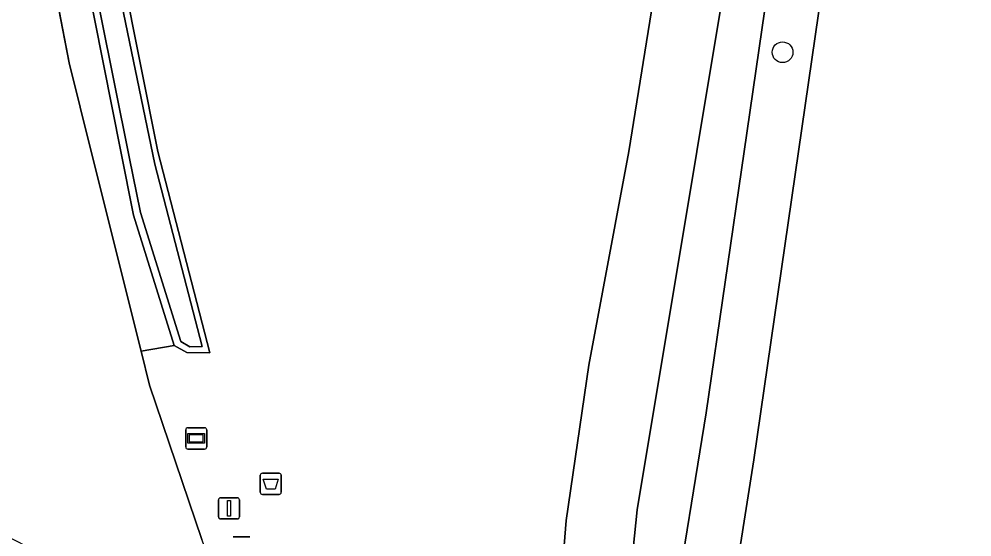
# Model space of a CAD drawing. Extents: x 162722 to 165104, y 384719 to 386284.
# Drawn here: x 164137.94 to 164182.85, y 385231.84 to 385256.24 of the extents above; entities that cross this region are included whole.
import ezdxf

# ---------------------------------------------------------------- set-up
doc = ezdxf.new("R2010")
doc.units = 0
for name, color, linetype in [('IMGEO_Afsluitpaal', 7, 'Continuous'), ('IMGEO_Afvalbak', 7, 'Continuous'), ('IMGEO_Boom', 7, 'Continuous'), ('IMGEO_Grasland_overig', 7, 'Continuous'), ('IMGEO_Groenvoorziening', 7, 'Continuous'), ('IMGEO_Loofbos', 7, 'Continuous'), ('IMGEO_Oever', 7, 'Continuous'), ('IMGEO_Straatnaambord', 7, 'Continuous'), ('IMGEO_Voetpad_halfverhard', 7, 'Continuous'), ('IMGEO_Waterloop', 7, 'Continuous'), ('IMGEO_Wegwijzer', 7, 'Continuous')]:
    doc.layers.add(name, color=color, linetype=linetype)

msp = doc.modelspace()

# ---------------------------------------------------------------- linework, layer by layer
at = {"layer": 'IMGEO_Afsluitpaal'}
for p, q in [((164147.338, 385232.783), (164147.338, 385233.583)), ((164147.338, 385233.583), (164147.338, 385232.783)), ((164147.438, 385233.683), (164148.228, 385233.683)), ((164148.228, 385233.683), (164147.438, 385233.683)), ((164148.328, 385233.583), (164148.328, 385232.783)), ((164148.328, 385232.783), (164148.328, 385233.583)), ((164148.228, 385232.683), (164147.438, 385232.683)), ((164147.438, 385232.683), (164148.228, 385232.683))]:
    msp.add_line(p, q, dxfattribs=at)
msp.add_lwpolyline([(164147.758, 385233.558), (164147.908, 385233.558), (164147.908, 385232.808), (164147.758, 385232.808), (164147.758, 385233.558)], dxfattribs=at)
for centre, start, end in [((164147.438, 385233.583), 90, 180), ((164147.438, 385233.583), 90, 180), ((164148.228, 385233.583), 0, 90), ((164148.228, 385233.583), 360, 90), ((164147.438, 385232.783), 180, 270), ((164147.438, 385232.783), 180, 270), ((164148.228, 385232.783), 270, 0), ((164148.228, 385232.783), 270, 0)]:
    msp.add_arc(centre, 0.1, start, end, dxfattribs=at)
at = {"layer": 'IMGEO_Afvalbak'}
for p, q in [((164149.309, 385233.939), (164149.309, 385234.739)), ((164149.309, 385234.739), (164149.309, 385233.939)), ((164149.409, 385234.839), (164150.199, 385234.839)), ((164150.199, 385234.839), (164149.409, 385234.839)), ((164150.299, 385234.739), (164150.299, 385233.939)), ((164150.299, 385233.939), (164150.299, 385234.739)), ((164150.199, 385233.839), (164149.409, 385233.839)), ((164149.409, 385233.839), (164150.199, 385233.839))]:
    msp.add_line(p, q, dxfattribs=at)
msp.add_lwpolyline([(164149.452, 385234.553), (164150.156, 385234.553), (164150.007, 385234.083), (164149.601, 385234.083), (164149.452, 385234.553)], dxfattribs=at)
for centre, start, end in [((164149.409, 385234.739), 90, 180), ((164149.409, 385234.739), 90, 180), ((164150.199, 385234.739), 0, 90), ((164150.199, 385234.739), 360, 90), ((164149.409, 385233.939), 180, 270), ((164149.409, 385233.939), 180, 270), ((164150.199, 385233.939), 270, 0), ((164150.199, 385233.939), 270, 0)]:
    msp.add_arc(centre, 0.1, start, end, dxfattribs=at)
at = {"layer": 'IMGEO_Boom'}
msp.add_circle((164173.922, 385254.676), 0.489, dxfattribs=at)
at = {"layer": 'IMGEO_Grasland_overig'}
msp.add_lwpolyline([(164130.578, 385304.718), (164140.3, 385254.174), (164141.342, 385250), (164143.692, 385240.59), (164145.25, 385240.862), (164143.33, 385247.004), (164142.735, 385250), (164116.364, 385382.819)], dxfattribs=at)
at = {"layer": 'IMGEO_Groenvoorziening'}
for points in [[(164162.995, 385181.813), (164163.08, 385189.073), (164163.976, 385198.598), (164170.325, 385237.688), (164172.113, 385250), (164178.351, 385292.957)], [(164173.519, 385271.928), (164169.879, 385250), (164167.076, 385233.11), (164165.074, 385213.633), (164164.187, 385208.505), (164161.664, 385197.162), (164161.041, 385194.728), (164160.638, 385192.248), (164160.459, 385189.741), (164160.504, 385187.229), (164160.598, 385186.093), (164161.401, 385181.509)]]:
    msp.add_lwpolyline(points, dxfattribs=at)
msp.add_arc((164131.339, 385218.607), 14.552, 22.2135, 82.4747, dxfattribs=at)
at = {"layer": 'IMGEO_Loofbos'}
for points in [[(164132.051, 385312.307), (164144.486, 385250), (164146.924, 385240.519), (164145.854, 385240.528), (164145.25, 385240.862), (164143.692, 385240.59), (164144.091, 385238.991), (164146.562, 385231.715)], [(164180.83, 385292.506), (164174.674, 385250), (164172.57, 385235.472), (164165.908, 385193.188), (164165.464, 385181.499), (164165.472, 385179.88), (164165.624, 385178.267), (164165.862, 385176.933), (164168.328, 385163.005), (164168.389, 385162.504), (164188.952, 385170.646), (164188.822, 385171.203), (164200.142, 385250), (164202.973, 385269.708)], [(164162.516, 385217.485), (164163.722, 385232.618), (164164.788, 385239.928), (164166.675, 385250), (164170.466, 385273.52)]]:
    msp.add_lwpolyline(points, dxfattribs=at)
at = {"layer": 'IMGEO_Oever'}
for points in [[(164203.911, 385527.59), (164203.762, 385527.537), (164183.698, 385525.45), (164165.731, 385522.883), (164134.829, 385515.429), (164125.124, 385512.331), (164115.918, 385508.851), (164107.846, 385504.977), (164094.968, 385497.529), (164100.516, 385470.393), (164109.958, 385423.74), (164122.487, 385359.725), (164123.141, 385356.357), (164131.156, 385315.068), (164139.894, 385270.847), (164141.946, 385260.943), (164144.339, 385249.395), (164146.577, 385240.817), (164145.984, 385240.798), (164145.558, 385241.048)], [(164093.311, 385497.537), (164095.951, 385485.343), (164100.473, 385462.987), (164101.612, 385458.878), (164101.745, 385458.138), (164103.496, 385448.356), (164107.226, 385429.231), (164115.822, 385386.061), (164116.364, 385382.819), (164142.735, 385250), (164143.33, 385247.004), (164145.25, 385240.862), (164145.854, 385240.528), (164146.924, 385240.519), (164144.486, 385250), (164132.051, 385312.307), (164131.494, 385315.105), (164118.318, 385382.104)], [(164145.558, 385241.048), (164143.659, 385247.122), (164143.13, 385249.756), (164134.292, 385293.702), (164127.438, 385328.251), (164118.99, 385370.838), (164116.026, 385386.023), (164101.827, 385459.064), (164100.809, 385463.064), (164093.733, 385497.516)]]:
    msp.add_lwpolyline(points, dxfattribs=at)
at = {"layer": 'IMGEO_Straatnaambord'}
for p, q in [((164148.033, 385231.836), (164148.823, 385231.836)), ((164148.823, 385231.836), (164148.033, 385231.836))]:
    msp.add_line(p, q, dxfattribs=at)
at = {"layer": 'IMGEO_Voetpad_halfverhard'}
for points in [[(164143.692, 385240.59), (164141.342, 385250), (164140.3, 385254.174), (164130.578, 385304.718), (164125.243, 385330.465), (164115.554, 385379.851), (164105.065, 385431.451), (164099.849, 385458.003), (164091.598, 385500), (164089.012, 385513.161), (164083.915, 385538.128), (164083.642, 385539.462), (164048.22, 385712.964), (164047.51, 385716.551), (164040.553, 385750), (164040.454, 385750.481), (164040.379, 385750.838)], [(164170.466, 385273.52), (164166.675, 385250), (164164.788, 385239.928), (164163.722, 385232.618), (164162.516, 385217.485)], [(164165.074, 385213.633), (164167.076, 385233.11), (164169.879, 385250), (164173.519, 385271.928)], [(164144.811, 385224.108), (164155.091, 385193.747), (164155.385, 385192.563), (164156.938, 385186.304), (164157.463, 385183.775), (164158.204, 385177.771), (164157.942, 385176.393), (164159.147, 385173.917), (164159.173, 385173.733), (164159.981, 385165.42), (164160.206, 385163.099), (164160.779, 385162.132), (164162.097, 385159.882), (164165.263, 385160.282), (164161.401, 385181.509), (164160.598, 385186.093), (164156.554, 385202.255), (164153.273, 385212.593), (164149.17, 385224.842), (164146.562, 385231.715), (164144.091, 385238.991), (164143.692, 385240.59)]]:
    msp.add_lwpolyline(points, dxfattribs=at)
msp.add_arc((164131.339, 385218.607), 14.552, 22.2135, 82.4747, dxfattribs=at)
at = {"layer": 'IMGEO_Waterloop'}
for points in [[(164134.292, 385293.702), (164143.13, 385249.756), (164143.659, 385247.122), (164145.558, 385241.048), (164145.984, 385240.798), (164146.577, 385240.817), (164144.339, 385249.395), (164141.946, 385260.943)], [(164178.351, 385292.957), (164172.113, 385250), (164170.325, 385237.688), (164163.976, 385198.598), (164163.08, 385189.073), (164162.995, 385181.813)], [(164165.464, 385181.499), (164165.908, 385193.188), (164172.57, 385235.472), (164174.674, 385250), (164180.83, 385292.506)]]:
    msp.add_lwpolyline(points, dxfattribs=at)
at = {"layer": 'IMGEO_Wegwijzer'}
for p, q in [((164145.795, 385236.079), (164145.795, 385236.879)), ((164145.795, 385236.879), (164145.795, 385236.079)), ((164145.895, 385236.979), (164146.685, 385236.979)), ((164146.685, 385236.979), (164145.895, 385236.979)), ((164146.785, 385236.879), (164146.785, 385236.079)), ((164146.785, 385236.079), (164146.785, 385236.879)), ((164146.685, 385235.979), (164145.895, 385235.979)), ((164145.895, 385235.979), (164146.685, 385235.979))]:
    msp.add_line(p, q, dxfattribs=at)
for points in [[(164145.896, 385236.711), (164146.684, 385236.711), (164146.684, 385236.247), (164145.896, 385236.247), (164145.896, 385236.711)], [(164145.961, 385236.646), (164145.961, 385236.312), (164146.619, 385236.312), (164146.619, 385236.646), (164145.961, 385236.646)]]:
    msp.add_lwpolyline(points, dxfattribs=at)
for centre, start, end in [((164145.895, 385236.879), 90, 180), ((164145.895, 385236.879), 90, 180), ((164146.685, 385236.879), 0, 90), ((164146.685, 385236.879), 360, 90), ((164145.895, 385236.079), 180, 270), ((164145.895, 385236.079), 180, 270), ((164146.685, 385236.079), 270, 0), ((164146.685, 385236.079), 270, 0)]:
    msp.add_arc(centre, 0.1, start, end, dxfattribs=at)

doc.saveas('drawing.dxf')
